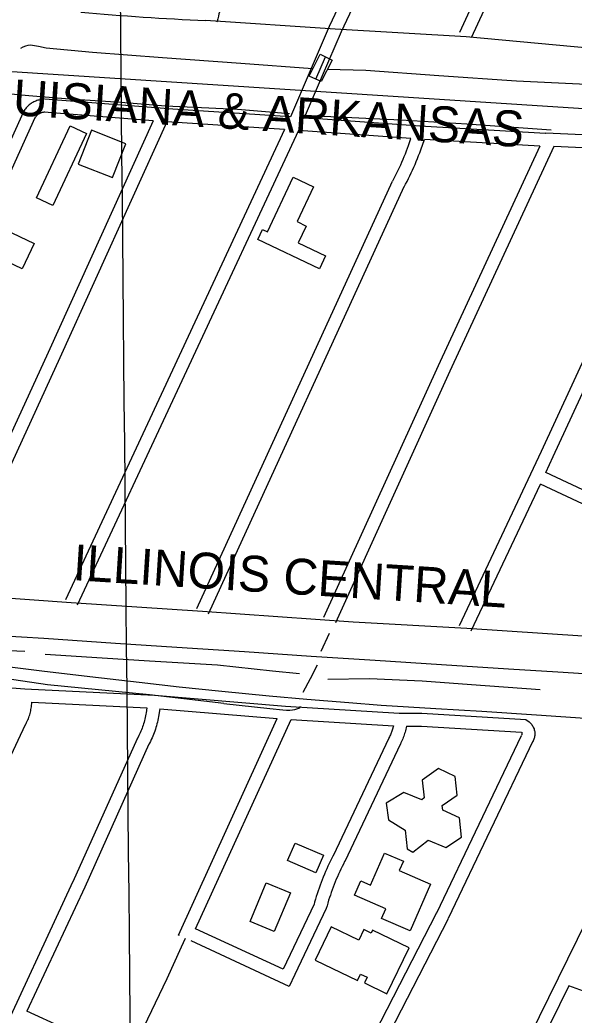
# Model space of a CAD drawing. Extents: x 3598634 to 3636690, y 517270 to 542944.
# Drawn here: x 3628852 to 3630135, y 537317 to 539618 of the extents above; entities that cross this region are included whole.
import ezdxf

# ---------------------------------------------------------------- set-up
doc = ezdxf.new("R2010")
doc.units = 0
for name, color, linetype in [('V-BLDG-OTLN', 7, 'Continuous'), ('V-BRDG-OTLN', 7, 'Continuous'), ('V-GRID-MAJR', 7, 'Continuous'), ('V-RAIL-IDEN', 7, 'Continuous'), ('V-RAIL-TRAK', 7, 'Continuous'), ('V-ROAD-CNTR', 7, 'Continuous'), ('V-TOPO-SHOR', 7, 'Continuous')]:
    doc.layers.add(name, color=color, linetype=linetype)

msp = doc.modelspace()

# ---------------------------------------------------------------- linework, layer by layer
at = {"layer": 'V-BLDG-OTLN'}
for points in [[(3628890.8481796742, 539206.1785613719), (3628968.5310243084, 539372.6862283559), (3629006.321948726, 539355.055263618), (3628928.639104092, 539188.5475966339)], [(3629097.61476614, 539331.6883103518), (3629017.771925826, 539363.1832473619), (3628986.818987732, 539284.7154042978), (3629066.6618280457, 539253.220467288)], [(3629545.2198709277, 539042.50988871), (3629402.497156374, 539110.065753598), (3629413.527134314, 539133.3687069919), (3629424.9811114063, 539127.947717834), (3629484.820991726, 539254.382464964), (3629531.7628978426, 539232.165509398), (3629493.5549742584, 539151.4356708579), (3629514.9429314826, 539141.3126911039), (3629496.461968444, 539102.2667691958), (3629559.4028425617, 539072.475828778)], [(3628798.782363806, 539142.0356896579), (3628885.4361904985, 539100.9397718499), (3628857.576246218, 539042.19488934), (3628770.922419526, 539083.290807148)], [(3629820.600320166, 537886.789200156), (3629782.75839585, 537860.1112535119), (3629787.3803866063, 537818.823336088), (3629782.29839677, 537814.8513440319), (3629740.9604794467, 537831.7273102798), (3629699.719561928, 537806.7383602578), (3629704.901551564, 537768.2804371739), (3629743.9934733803, 537744.0444856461), (3629748.05346526, 537701.0585716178), (3629761.084439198, 537693.1685873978), (3629797.225366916, 537721.5395306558), (3629837.4332865, 537704.0955655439), (3629874.149213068, 537728.5075167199), (3629869.5202223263, 537772.6244284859), (3629831.00829935, 537790.638392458), (3629829.2853027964, 537801.3833709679), (3629863.740233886, 537825.2243232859), (3629859.6792420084, 537868.2112373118)], [(3629537.057887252, 537646.0526816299), (3629471.7110179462, 537673.906625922), (3629488.974983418, 537714.4085449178), (3629554.321852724, 537686.554600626)], [(3629802.332356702, 537619.7617342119), (3629755.3494506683, 537511.52795068), (3629688.996583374, 537540.3308930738), (3629698.7485638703, 537562.7958481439), (3629626.779707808, 537594.03778566), (3629641.027679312, 537626.859720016), (3629663.549634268, 537617.08273957), (3629695.831569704, 537691.4455908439), (3629739.436482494, 537672.5166287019), (3629730.1395010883, 537651.1006715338)], [(3629384.798191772, 537533.0389076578), (3629422.41411654, 537622.7377282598), (3629478.06900523, 537599.3987749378), (3629440.45408046, 537509.6999543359)], [(3629535.3168907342, 537443.400086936), (3629632.987695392, 537396.4771807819), (3629640.2756808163, 537411.6471504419), (3629655.89864957, 537404.1411654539), (3629649.582662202, 537390.9941917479), (3629701.625558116, 537365.990241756), (3629752.6534560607, 537472.2020293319), (3629668.0466252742, 537512.8509480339), (3629665.0096313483, 537506.529960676), (3629648.2626648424, 537514.5749445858), (3629636.419688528, 537489.923993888), (3629572.434816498, 537520.66293241)]]:
    msp.add_lwpolyline(points, close=True, dxfattribs=at)
at = {"layer": 'V-BRDG-OTLN'}
msp.add_lwpolyline([(3629521.764, 539487.751), (3629546.8000000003, 539538.904), (3629559.6950000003, 539532.3960000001), (3629574.786, 539524.777), (3629549.272, 539475.183), (3629536.796, 539480.882)], close=True, dxfattribs=at)
msp.add_lwpolyline([(3629536.784, 539480.851), (3629536.796, 539480.882), (3629559.592, 539532.166)], dxfattribs=at)
at = {"layer": 'V-GRID-MAJR'}
msp.add_spline([(3629245.7830000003, 522922.64900000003), (3629187.62, 528981.4230000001), (3629129.438, 535042.13), (3629071.256, 541102.851), (3629071.238, 541104.769)], degree=3, dxfattribs=at)
at = {"layer": 'V-RAIL-TRAK'}
for points in [[(3634363.538044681, 539140.0176049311), (3625030.584103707, 539744.5616234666), (3623425.3679860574, 539853.9079831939), (3622168.756889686, 539930.3688980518), (3621634.484, 539953.685)], [(3628232.65, 538232.853), (3628352.79, 538224.58), (3628540.3310000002, 538211.72), (3628699.8340000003, 538200.878), (3628907.2260000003, 538188.279), (3629073.676, 538176.996)], [(3628243.654, 538174.281), (3628351.436, 538166.584), (3628519.1410000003, 538153.983), (3628645.613, 538141.421), (3628772.591, 538128.59), (3628902.594, 538113.101), (3629014.357, 538099.889), (3629128.187, 538086.882), (3629220.4250000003, 538075.983), (3629319.122, 538065.6900000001), (3629428.629, 538054.856), (3629516.046, 538046.916), (3629613.012, 538039.502), (3629688.115, 538033.685), (3629814.447, 538025.768), (3629920.714, 538019.143), (3630047.819, 538011.203), (3630159.988, 538003.652)], [(3629073.676, 538176.996), (3629215.4280000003, 538167.389), (3629372.125, 538157.651), (3629525.96, 538146.954)], [(3629525.96, 538146.954), (3629674.424, 538137.687), (3629827.508, 538127.785), (3629982.9020000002, 538117.5650000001), (3630096.893, 538110.7390000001), (3630253.569, 538100.227)]]:
    msp.add_lwpolyline(points, dxfattribs=at)
at = {"layer": 'V-ROAD-CNTR'}
for points in [[(3629885.41819053, 540275.6464224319), (3629568.0348252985, 539602.6187684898), (3629524.1649130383, 539500.445972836), (3629478.095005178, 539393.6511864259)], [(3629912.5831362, 540262.9134478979), (3629595.3927705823, 539590.29879313), (3629551.7208579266, 539488.5859965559), (3629509.806941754, 539391.423190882)], [(3630133.349694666, 540159.9996537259), (3629869.4482224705, 539589.1397954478)], [(3630160.685639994, 540147.6376784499), (3629896.680168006, 539576.5518206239)], [(3629346.550268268, 539718.6385364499), (3629343.8702736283, 539713.3555470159), (3629341.305278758, 539708.127557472), (3629338.8102837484, 539702.8665679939), (3629336.385288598, 539697.5725785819), (3629334.030293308, 539692.2435892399), (3629331.7452978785, 539686.8865999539), (3629329.5333023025, 539681.5006107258), (3629327.3923065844, 539676.0836215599), (3629325.3233107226, 539670.639632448), (3629323.3283147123, 539665.169643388), (3629321.4043185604, 539659.6716543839), (3629319.55432226, 539654.149665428), (3629317.777325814, 539648.602676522), (3629316.0743292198, 539643.03368766), (3629314.4453324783, 539637.441698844), (3629312.8903355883, 539631.829710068), (3629311.411338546, 539626.196721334), (3629310.0063413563, 539620.5447326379), (3629308.670344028, 539614.8467440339), (3629308.168345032, 539612.6137484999)], [(3630176.0756092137, 539551.766870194), (3629884.5421922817, 539578.4878167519), (3629581.8317977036, 539596.4507808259), (3629281.945397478, 539616.6837403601)], [(3628908.128145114, 539434.4761047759), (3628905.95514946, 539434.3471050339), (3628903.468154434, 539434.091105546), (3628900.993159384, 539433.7271062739), (3628898.5391642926, 539433.2561072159), (3628896.1081691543, 539432.681108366), (3628893.7021739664, 539432.0011097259), (3628891.329178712, 539431.2181112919), (3628888.989183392, 539430.331113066), (3628886.6911879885, 539429.345115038), (3628884.442192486, 539428.2621172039), (3628882.239196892, 539427.08411956), (3628880.088201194, 539425.8091221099), (3628877.991205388, 539424.441124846), (3628875.962209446, 539422.9881277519), (3628873.99521338, 539421.4481308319), (3628872.092217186, 539419.8201340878), (3628870.2662208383, 539418.1151374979), (3628868.5142243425, 539416.332141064), (3628866.842227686, 539414.4771447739), (3628865.2492308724, 539412.5491486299), (3628863.7432338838, 539410.5541526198), (3628862.323236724, 539408.497156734), (3628861.0402392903, 539406.4521608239), (3628860.479240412, 539405.4931627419)], [(3629206.2155489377, 539411.2981511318), (3628910.1891409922, 539434.4571048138)], [(3629478.095005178, 539393.6511864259), (3629206.236548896, 539411.5711505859)], [(3628859.7642418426, 539404.110165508), (3628674.60061217, 538995.2389832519), (3628429.76610184, 538458.9360558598)], [(3628887.0921871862, 539391.73419026), (3628701.9105575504, 538982.8210080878), (3628457.0560472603, 538446.4780807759)], [(3629160.402640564, 539384.7912041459), (3628917.6521260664, 538848.7332762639), (3628697.021567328, 538369.0802355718)], [(3629464.8040317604, 539364.4622448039), (3629192.2645768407, 539382.427208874), (3628944.9440714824, 538836.2773011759), (3628724.27551282, 538356.544260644)], [(3628909.91014155, 539404.5301646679), (3628908.3871445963, 539404.43916485), (3628907.19014699, 539404.3151650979), (3628906.003149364, 539404.1411654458), (3628904.819151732, 539403.9141659), (3628903.646154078, 539403.6371664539), (3628902.4901563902, 539403.30916711), (3628901.347158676, 539402.9321678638), (3628900.223160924, 539402.5071687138), (3628899.1191631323, 539402.033169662), (3628898.032165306, 539401.510170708), (3628896.969167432, 539400.9401718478), (3628895.936169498, 539400.3291730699), (3628894.931171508, 539399.673174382), (3628893.95017347, 539398.9701757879), (3628893.001175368, 539398.2281772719), (3628892.09017719, 539397.4481788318), (3628891.2101789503, 539396.6271804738), (3628890.3661806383, 539395.7681821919), (3628889.56018225, 539394.8731839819), (3628888.79518378, 539393.9471858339), (3628888.0691852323, 539392.9861877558), (3628887.3851866, 539391.9951897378), (3628886.7001879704, 539390.9041919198), (3628886.377188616, 539390.3511930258)], [(3629160.402640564, 539384.7912041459), (3628907.849145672, 539404.5491646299)], [(3629778.0864051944, 539371.9952297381), (3629509.806941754, 539391.423190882)], [(3629464.8040317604, 539364.4622448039), (3629205.193550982, 538807.6523584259), (3628957.5100463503, 538276.983419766)], [(3629496.8869675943, 539362.281249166), (3629232.381496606, 538794.97038379), (3628984.693991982, 538264.2954451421)], [(3629757.127447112, 539343.43428686), (3629496.8869675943, 539362.281249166)], [(3630068.5998241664, 539354.9172638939), (3629777.8834056, 539372.008229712)], [(3629714.8145317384, 539245.7204822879), (3629718.10352516, 539251.90946991), (3629721.2835188, 539258.0594576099), (3629724.39351258, 539264.2434452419), (3629727.4345064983, 539270.4644327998), (3629730.404500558, 539276.7174202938), (3629733.3034947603, 539283.003407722), (3629736.131489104, 539289.322395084), (3629738.88848359, 539295.6733823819), (3629741.572478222, 539302.0543696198), (3629744.185472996, 539308.466356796), (3629746.725467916, 539314.9053439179), (3629749.1934629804, 539321.375330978), (3629751.58845819, 539327.870317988), (3629757.127447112, 539343.43428686)], [(3629741.306478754, 539231.6425104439), (3629744.6734720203, 539237.9794977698), (3629748.0094653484, 539244.4294848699), (3629751.271458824, 539250.9174718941), (3629754.4604524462, 539257.440458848), (3629757.5764462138, 539263.99944573), (3629760.6174401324, 539270.5934325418), (3629763.5834342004, 539277.2224192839), (3629766.474428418, 539283.883405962), (3629769.290422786, 539290.576392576), (3629772.031417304, 539297.300379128), (3629774.695411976, 539304.055365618), (3629777.2834068, 539310.8393520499), (3629779.7944017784, 539317.652338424), (3629788.2273849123, 539341.34929103)], [(3630055.0578512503, 539325.6613224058), (3629788.2273849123, 539341.34929103)], [(3630069.2058229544, 539356.2252612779), (3630068.5998241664, 539354.9172638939)], [(3630238.8424836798, 539348.200277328), (3630069.2058229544, 539356.2252612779)], [(3630055.0578512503, 539325.6613224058), (3629820.086321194, 538818.0583376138), (3629554.847851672, 538235.968501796)], [(3630237.424486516, 539318.23433726), (3630087.9517854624, 539325.305323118), (3629847.3482666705, 538805.536362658), (3629582.1477970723, 538223.528526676)], [(3629869.482222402, 538217.6675383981), (3630059.32784271, 538620.694732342), (3630281.549398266, 539100.6897723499), (3630363.0352352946, 539293.0023877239)], [(3629261.3134387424, 538257.23645926), (3629714.4265325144, 539244.9364838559)], [(3629288.5813842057, 538244.7264842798), (3629741.6944779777, 539232.4265088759)], [(3630069.2258229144, 538571.307831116), (3630086.5097883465, 538608.00075773), (3630178.9356034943, 538807.638358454)], [(3630290.083381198, 538468.3310370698), (3630069.226822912, 538571.3088311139)], [(3629896.6221681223, 538204.8835639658), (3630056.441848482, 538544.1688853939)], [(3630277.405406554, 538441.14109145), (3630056.4428484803, 538544.1688853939)], [(3628680.83059971, 538291.4603908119), (3628971.102019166, 538270.6394324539), (3629274.9474114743, 538250.9814717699), (3629623.499714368, 538225.770522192), (3629886.0351892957, 538211.1085515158), (3630154.800651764, 538193.63158647)], [(3628291.53137831, 538123.842726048), (3628375.7542098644, 538113.8667459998), (3628564.4368324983, 538093.9757857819), (3628863.354234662, 538071.509830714), (3629163.2916347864, 538056.3648610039), (3629466.6710280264, 538031.0409116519), (3629729.7005019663, 538014.7239442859), (3629782.300396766, 538014.8469440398), (3630022.946915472, 538000.3339730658)], [(3628864.8842316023, 537988.0669975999), (3628866.327228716, 537990.633992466), (3628867.798225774, 537993.4399868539), (3628869.185223, 537996.287981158), (3628870.488220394, 537999.1729753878), (3628871.707217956, 538002.097969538), (3628872.8402156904, 538005.0579636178), (3628873.884213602, 538008.0489576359), (3628874.84021169, 538011.067951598), (3628875.708209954, 538014.1139455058), (3628876.486208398, 538017.184939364), (3628877.1742070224, 538020.2789331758), (3628877.769205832, 538023.389926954), (3628878.2742048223, 538026.514920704), (3628878.6882039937, 538029.6569144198), (3628879.8032017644, 538040.640892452)], [(3628879.8032017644, 538040.640892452), (3629146.007669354, 538027.1999193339)], [(3629146.007669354, 538027.1999193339), (3629144.292672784, 538015.8779419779), (3629143.6636740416, 538012.218949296), (3629142.961675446, 538008.5709565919), (3629142.1886769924, 538004.94196385), (3629141.3416786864, 538001.3279710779), (3629140.423680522, 537997.7299782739), (3629139.433682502, 537994.1529854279), (3629138.372684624, 537990.5949925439), (3629137.240686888, 537987.0579996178), (3629136.0376892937, 537983.545006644), (3629134.7666918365, 537980.0560136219), (3629133.4256945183, 537976.596020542), (3629132.015697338, 537973.1610274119), (3629130.5367002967, 537969.7550342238), (3629128.9917033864, 537966.3800409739), (3629127.37970661, 537963.0370476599), (3629125.69970997, 537959.7250542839), (3629123.91971353, 537956.3820609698), (3629123.878713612, 537956.306061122)], [(3629176.3336087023, 538025.172923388), (3629173.1796150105, 538006.842960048), (3629172.365616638, 538002.6109685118), (3629171.466618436, 537998.3939769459), (3629170.4836204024, 537994.195985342), (3629169.417622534, 537990.0199936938), (3629168.267624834, 537985.863002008), (3629167.0346273, 537981.733010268), (3629165.720629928, 537977.6280184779), (3629164.3256327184, 537973.5490266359), (3629162.848635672, 537969.500034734), (3629161.2916387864, 537965.478042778), (3629159.653642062, 537961.4910507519), (3629157.9386454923, 537957.5370586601), (3629156.143649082, 537953.6180664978), (3629154.26965283, 537949.7330742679), (3629152.31965673, 537945.8890819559), (3629150.3296607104, 537942.1500894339), (3629150.21466094, 537941.9400898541)], [(3629176.3336087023, 538025.172923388), (3629447.682066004, 538002.52196869)], [(3629221.3928782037, 537500.7443215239), (3629218.931523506, 537501.8859699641), (3629447.682066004, 538002.52196869)], [(3628679.617602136, 537593.1587874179), (3628865.386230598, 537989.0419956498)], [(3629461.09403918, 537422.635128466), (3629258.615444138, 537516.5499406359), (3629479.595002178, 538000.1819733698)], [(3629479.595002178, 538000.1819733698), (3629716.3185287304, 537985.4970027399)], [(3629716.3185287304, 537985.4970027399), (3629713.6795340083, 537975.8930219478), (3629712.9735354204, 537973.5820265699), (3629712.2035369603, 537971.2950311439), (3629711.3675386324, 537969.0270356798), (3629710.46854043, 537966.7820401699), (3629709.5065423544, 537964.5650446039), (3629708.482544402, 537962.37704898), (3629707.3965465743, 537960.2160533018), (3629706.21354894, 537958.0160577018), (3629706.1025491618, 537957.8190580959)], [(3629746.4864683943, 537984.7640042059), (3629744.134473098, 537973.8430260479), (3629743.3584746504, 537970.6760323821), (3629742.4934763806, 537967.533038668), (3629741.541478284, 537964.4140449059), (3629740.499480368, 537961.319051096), (3629739.371482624, 537958.259057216), (3629738.1584850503, 537955.2320632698), (3629736.860487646, 537952.2390692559), (3629735.47849041, 537949.2830751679), (3629734.0144933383, 537946.3700809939), (3629732.5074963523, 537943.5700865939), (3629732.26849683, 537943.1430874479)], [(3629746.4864683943, 537984.7640042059), (3629781.4323985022, 537984.8450040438), (3630013.133935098, 537970.8700319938)], [(3630022.945915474, 538000.3339730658), (3630030.420900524, 537994.722984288), (3630032.1118971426, 537993.2809871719), (3630033.7088939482, 537991.7369902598), (3630035.200890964, 537990.100993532), (3630036.593888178, 537988.3709969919), (3630037.873885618, 537986.558000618), (3630039.0388832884, 537984.6700043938), (3630040.083881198, 537982.7120083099), (3630041.0038793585, 537980.696012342), (3630041.7968777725, 537978.6260164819), (3630042.461876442, 537976.506020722), (3630042.9898753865, 537974.3550250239), (3630043.3858745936, 537972.1740293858), (3630043.643874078, 537969.9620338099), (3630043.7628738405, 537967.7510382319), (3630043.745873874, 537965.5310426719), (3630043.5878741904, 537963.3150471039), (3630043.294874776, 537961.119051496), (3630042.863875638, 537958.94205585), (3630042.2998767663, 537956.7990601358), (3630041.6018781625, 537954.690064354), (3630040.77287982, 537952.6310684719), (3630039.821881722, 537950.635072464), (3630038.833883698, 537948.8530760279), (3630038.6258841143, 537948.5090767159)], [(3629123.367714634, 537955.2790631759), (3628974.7830118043, 537625.1087235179)], [(3629705.632550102, 537956.908059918), (3629576.7128079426, 537685.053603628)], [(3630012.2659368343, 537962.7540482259), (3629816.3473286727, 537552.704868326)], [(3630013.5519342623, 537970.845032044), (3630013.756933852, 537967.0610396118), (3630013.753933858, 537966.713040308), (3630013.7299339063, 537966.3690409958), (3630013.682934, 537966.021041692), (3630013.615934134, 537965.680042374), (3630013.525934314, 537965.3410430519), (3630013.4179345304, 537965.014043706), (3630013.2889347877, 537964.693044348), (3630013.1359350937, 537964.371044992), (3630012.879935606, 537963.9090459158), (3630012.9739354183, 537964.065045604)], [(3629150.725659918, 537942.9670878), (3629002.140957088, 537612.796748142)], [(3629732.73849589, 537944.0540856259), (3629603.81875373, 537672.1996293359)], [(3630039.3338826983, 537949.8200740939), (3629843.4152745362, 537539.7708941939)], [(3630252.231456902, 537715.5615426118), (3630031.466898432, 537267.3934389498), (3629704.486552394, 536636.6497004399), (3629410.975139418, 536087.30079914), (3629298.63936409, 535867.4042389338)], [(3629576.927807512, 537685.489602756), (3629573.844813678, 537679.4976147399), (3629570.792819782, 537673.3886269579), (3629567.815825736, 537667.2416392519), (3629564.911831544, 537661.0626516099), (3629562.0818372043, 537654.8456640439), (3629559.3278427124, 537648.595676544), (3629556.649848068, 537642.3136891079), (3629554.0468532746, 537636.0007017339), (3629551.519858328, 537629.6557144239), (3629549.069863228, 537623.2817271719), (3629546.6968679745, 537616.8787399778), (3629544.3998725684, 537610.4467528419), (3629542.180877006, 537603.9867657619), (3629540.0408812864, 537597.5017787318), (3629537.9778854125, 537590.9917917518), (3629535.994889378, 537584.456804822), (3629534.090893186, 537577.904817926), (3629532.857895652, 537573.476826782)], [(3629603.60375416, 537671.763630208), (3629600.602760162, 537665.9316418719), (3629597.7127659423, 537660.1446534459), (3629594.8917715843, 537654.3236650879), (3629592.141777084, 537648.4686767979), (3629589.4617824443, 537642.581688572), (3629586.85378766, 537636.663700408), (3629584.315792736, 537630.713712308), (3629581.8507976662, 537624.7327242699), (3629579.457802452, 537618.7237362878), (3629577.137807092, 537612.685748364), (3629574.88881159, 537606.620760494), (3629572.71381594, 537600.5287726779), (3629570.612820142, 537594.41278491), (3629568.584824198, 537588.2697971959), (3629566.631828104, 537582.1038095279), (3629564.752831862, 537575.9148219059), (3629562.946835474, 537569.696834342), (3629561.065839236, 537562.9378478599)], [(3628974.8620116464, 537625.279723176), (3628791.35176487, 537230.8482140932)], [(3629002.0619572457, 537612.6257484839), (3628868.5452242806, 537325.6473224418)], [(3629532.857895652, 537573.476826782), (3629461.09403918, 537422.635128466)], [(3629816.5423282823, 537553.098867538), (3629544.0728732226, 537023.3279270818), (3629293.516374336, 537130.560712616), (3629118.732370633, 537210.9970696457)], [(3629561.065839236, 537562.9378478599), (3629488.517984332, 537410.4451528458), (3629475.2020109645, 537383.020207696)], [(3629843.220274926, 537539.3768949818), (3629557.966845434, 536984.7500042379), (3629364.9102315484, 537067.37383899)], [(3629105.898620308, 537216.903217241), (3629117.665, 537242.365), (3629148.239, 537308.317), (3629192.91, 537400.962), (3629226.012, 537474.84), (3629235.039350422, 537494.4146877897)], [(3629475.2020109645, 537383.020207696), (3629248.448557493, 537488.195104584)], [(3630122.4997163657, 537384.3052051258), (3630058.24284488, 537253.8594660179), (3629731.0344992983, 536622.677728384), (3629437.565086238, 536073.4068269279), (3629325.355310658, 535853.7562662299)], [(3630232.5274963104, 537344.1282854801), (3630122.4997163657, 537384.3052051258)], [(3629091.7879462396, 537223.3970106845), (3629036.591888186, 537248.79847614), (3628868.5452242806, 537325.646322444)]]:
    msp.add_lwpolyline(points, dxfattribs=at)
msp.add_arc((3629552.223728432, 545880.4831862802), 6269.627889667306, 264.88610829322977, 267.5292666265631, dxfattribs=at)
at = {"layer": 'V-TOPO-SHOR'}
msp.add_line((3629549.2970000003, 538158.5480000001), (3629568.673, 538200.053), dxfattribs=at)
for points in [[(3628854.4990000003, 539552.617), (3628859.7290000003, 539555.575), (3628866.236, 539557.983), (3628871.434, 539559.652), (3628877.125, 539560.535), (3628881.225, 539559.656), (3628895.59, 539556.963), (3628912.756, 539553.166), (3629020.483, 539543.154), (3629182.525, 539530.7), (3629363.122, 539518.279), (3629529.27, 539505.2), (3629530.292, 539505.171)], [(3629564.211, 539504.221), (3629652.887, 539501.735), (3629821.8880000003, 539489.357), (3630001.463, 539477.218), (3630195.275, 539467.5480000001), (3630430.074, 539448.307), (3630531.569, 539446.4450000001), (3630705.639, 539440.637), (3630816.972, 539428.441), (3630837.716, 539426.17)], [(3628772.204, 539452.251), (3628873.2460000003, 539442.927), (3628966.6, 539435.349), (3629085.4620000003, 539427.366), (3629189.111, 539419.262), (3629355.392, 539411.336), (3629475.7430000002, 539401.252)], [(3630081.427, 539363.104), (3629886.441, 539377.188), (3629733.578, 539385.796), (3629523.289, 539396.152)], [(3628205.586, 538207.563), (3628346.437, 538192.823), (3628520.875, 538181.334), (3628679.4930000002, 538165.876), (3628863.311, 538158.267)], [(3629324.003, 538037.599), (3629152.298, 538057.084), (3628915.955, 538080.46), (3628795.3910000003, 538097.782), (3628740.198, 538103.256), (3628720.467, 538102.167), (3628688.648, 538099.541), (3628632.842, 538103.852), (3628556.607, 538116.498), (3628374.011, 538135.602), (3628185.196, 538152.476), (3628134.723, 538158.74), (3628058.015, 538162.277), (3627971.059, 538168.069), (3627848.867, 538177.187), (3627760.306, 538183.503)], [(3628910.561, 538151.63), (3629042.544, 538142.789), (3629152.147, 538135.561), (3629309.648, 538126.833), (3629436.864, 538112.964), (3629499.3340000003, 538106.961)], [(3629507.399, 538063.506), (3629524.461, 538095.277), (3629540.484, 538126.818)], [(3629564.366, 538093.727), (3629661.298, 538094.816), (3629783.058, 538089.336), (3629897.275, 538081.215), (3630055.9930000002, 538069.88)], [(3629324.003, 538037.599), (3629430.642, 538025.553), (3629460.717, 538022.452), (3629469.466, 538021.9670000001), (3629476.677, 538021.778), (3629483.143, 538022.643), (3629488.3200000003, 538023.54), (3629497.665, 538026.13), (3629500.274, 538027.351), (3629501.656, 538030.925)]]:
    msp.add_lwpolyline(points, dxfattribs=at)

# ---------------------------------------------------------------- texts
at = {"layer": 'V-RAIL-IDEN'}
for s, height, rotation, p in [('LOUISIANA & ARKANSAS', 82.99983200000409, 356.4031675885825, (3628686.6175881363, 539407.043159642)), ('ILLINOIS CENTRAL', 82.99983200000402, 356.35171527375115, (3628973.367156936, 538322.6828199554))]:
    msp.add_text(s, height=height, rotation=rotation, dxfattribs=at).set_placement(p)

doc.saveas('drawing.dxf')
